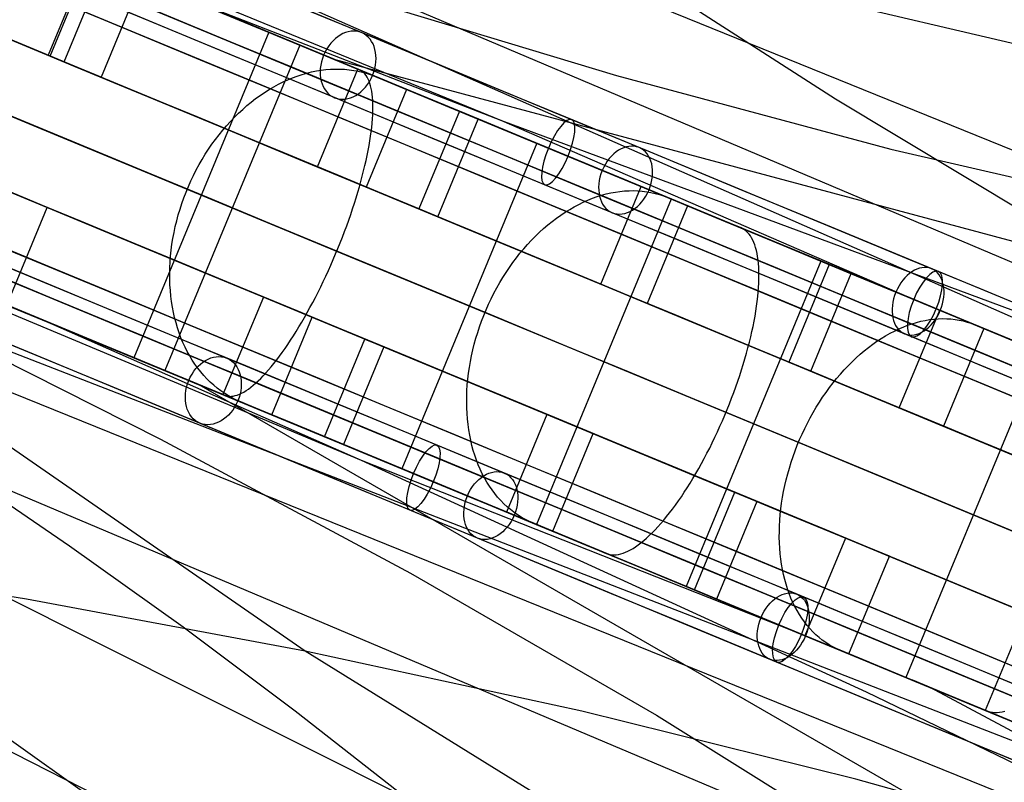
# Model space of a CAD drawing. Extents: x -3378 to 3007, y -425 to 173.
# Tile 257 of 396: x 518 to 602, y -105 to -40. Entities that reach past the tile are written whole.
import ezdxf

# ---------------------------------------------------------------- set-up
doc = ezdxf.new("R2010")
doc.units = 0
doc.layers.add('PREDEFINITO', color=7, linetype='CONTINUOUS')

msp = doc.modelspace()

# ---------------------------------------------------------------- linework, layer by layer
at = {"layer": 'PREDEFINITO'}
for p, q in [((378.173, 25.605, 2294.478), (559.08, -48.629, 2751.302)), ((366.694, -2.108, 2294.478), (547.106, -77.536, 2751.302)), ((489.019, -12.601, 2309.743), (649.218, -80.458, 2712.141)), ((535.018, -23.712, 2289.64), (615.799, -56.51, 2492.788)), ((522.874, -30.262, 2531.204), (676.659, -98.03, 2909.972)), ((654.647, -54.308, 1755.612), (567.224, -33.754, 1559.869)), ((587.508, -46.796, 1550.276), (567.224, -33.754, 1559.869)), ((523.901, -34.755, 1392.77), (520.457, -43.07, 1392.77)), ((520.629, -43.141, 2763.39), (524.073, -34.827, 2763.39)), ((521.817, -43.634, 1386.953), (525.261, -35.319, 1386.953)), ((528.407, -36.622, 2759.647), (524.962, -44.936, 2759.647)), ((541.586, -42.078, 1398.886), (527.117, -36.087, 1394.66)), ((531.334, -37.838, 2764.504), (559.08, -48.629, 2751.302)), ((532.067, -38.138, 2764.57), (539.24, -41.109, 2758.268)), ((545.746, -37.8, 2521.302), (568.868, -44.776, 2511.617)), ((534.83, -39.287, 2769.144), (544.421, -43.26, 2781.493)), ((539.24, -41.109, 2758.268), (527.759, -68.825, 2758.268)), ((541.883, -42.204, 1408.371), (530.402, -69.92, 1408.371)), ((555.966, -48.033, 1403.451), (541.586, -42.078, 1398.886)), ((544.425, -43.256, 1398.758), (541.883, -42.204, 1408.371)), ((520.457, -43.07, 1392.77), (521.817, -43.634, 1386.953)), ((524.962, -44.936, 2759.647), (520.629, -43.141, 2763.39)), ((544.421, -43.26, 2781.493), (554.261, -47.335, 2793.62)), ((693.364, -83.293, 1736.282), (544.814, -43.415, 1399.878)), ((542.896, -44.483, 2805.195), (543.302, -44.4, 2804.885)), ((543.302, -44.4, 2804.885), (543.708, -44.333, 2804.57)), ((543.382, -52.566, 2792.692), (546.826, -44.251, 2792.692)), ((543.708, -44.333, 2804.57), (544.112, -44.284, 2804.25)), ((544.112, -44.284, 2804.25), (544.515, -44.252, 2803.926)), ((544.515, -44.252, 2803.926), (544.915, -44.237, 2803.598)), ((544.915, -44.237, 2803.598), (545.313, -44.24, 2803.266)), ((545.313, -44.24, 2803.266), (545.707, -44.259, 2802.931)), ((545.707, -44.259, 2802.931), (546.097, -44.296, 2802.593)), ((546.967, -44.31, 1389.143), (545.95, -43.888, 1392.989)), ((546.097, -44.296, 2802.593), (546.484, -44.351, 2802.252)), ((546.484, -44.351, 2802.252), (546.865, -44.422, 2801.91)), ((546.865, -44.422, 2801.91), (547.242, -44.51, 2801.566)), ((547.095, -44.372, 1388.646), (546.967, -44.31, 1389.143)), ((547.216, -44.451, 1388.149), (547.095, -44.372, 1388.646)), ((540.466, -45.336, 2806.924), (540.868, -45.153, 2806.653)), ((540.868, -45.153, 2806.653), (541.271, -44.986, 2806.375)), ((541.271, -44.986, 2806.375), (541.676, -44.835, 2806.089)), ((541.676, -44.835, 2806.089), (542.082, -44.701, 2805.797)), ((542.082, -44.701, 2805.797), (542.489, -44.583, 2805.499)), ((542.489, -44.583, 2805.499), (542.896, -44.483, 2805.195)), ((547.33, -44.547, 1387.653), (547.216, -44.451, 1388.149)), ((547.242, -44.51, 2801.566), (547.613, -44.616, 2801.22)), ((547.437, -44.659, 1387.158), (547.33, -44.547, 1387.653)), ((547.536, -44.787, 1386.667), (547.437, -44.659, 1387.158)), ((547.628, -44.931, 1386.178), (547.536, -44.787, 1386.667)), ((547.613, -44.616, 2801.22), (547.978, -44.738, 2800.874)), ((547.713, -45.09, 1385.692), (547.628, -44.931, 1386.178)), ((547.789, -45.265, 1385.211), (547.713, -45.09, 1385.692)), ((547.858, -45.456, 1384.735), (547.789, -45.265, 1385.211)), ((547.978, -44.738, 2800.874), (548.337, -44.877, 2800.527)), ((548.337, -44.877, 2800.527), (551.082, -46.014, 2797.849)), ((568.868, -44.776, 2511.617), (592.223, -51.049, 2502.136)), ((538.891, -46.226, 2807.929), (539.28, -45.98, 2807.69)), ((539.28, -45.98, 2807.69), (539.672, -45.75, 2807.443)), ((539.672, -45.75, 2807.443), (540.068, -45.535, 2807.187)), ((540.068, -45.535, 2807.187), (540.466, -45.336, 2806.924)), ((550.978, -45.971, 2788.715), (547.534, -54.286, 2788.715)), ((547.919, -45.662, 1384.263), (547.858, -45.456, 1384.735)), ((547.971, -45.882, 1383.798), (547.919, -45.662, 1384.263)), ((548.016, -46.118, 1383.339), (547.971, -45.882, 1383.798)), ((548.053, -46.367, 1382.886), (548.016, -46.118, 1383.339)), ((542.347, -93.813, 1559.869), (474.177, -46.633, 1384.539)), ((537.754, -47.051, 2808.591), (538.128, -46.761, 2808.38)), ((538.128, -46.761, 2808.38), (538.507, -46.486, 2808.159)), ((538.507, -46.486, 2808.159), (538.891, -46.226, 2807.929)), ((548.081, -46.631, 1382.442), (548.053, -46.367, 1382.886)), ((548.102, -46.908, 1382.005), (548.081, -46.631, 1382.442)), ((548.114, -47.199, 1381.577), (548.102, -46.908, 1382.005)), ((608.108, -59.203, 1540.744), (587.508, -46.796, 1550.276)), ((536.669, -48.001, 2809.167), (537.025, -47.671, 2808.985)), ((537.025, -47.671, 2808.985), (537.386, -47.354, 2808.793)), ((537.386, -47.354, 2808.793), (537.754, -47.051, 2808.591)), ((548.118, -47.503, 1381.157), (548.114, -47.199, 1381.577)), ((548.114, -47.82, 1380.748), (548.118, -47.503, 1381.157)), ((554.261, -47.335, 2793.62), (564.341, -51.509, 2805.513)), ((555.199, -47.72, 2793.831), (562.061, -50.562, 2787.136)), ((535.981, -48.699, 2809.5), (536.321, -48.344, 2809.339)), ((536.321, -48.344, 2809.339), (536.669, -48.001, 2809.167)), ((548.052, -48.842, 1379.581), (548.081, -48.49, 1379.959)), ((548.081, -48.49, 1379.959), (548.101, -48.149, 1380.348)), ((548.101, -48.149, 1380.348), (548.114, -47.82, 1380.748)), ((555.478, -47.835, 1402.291), (552.034, -56.15, 1402.291)), ((553.648, -56.819, 1396.55), (557.092, -48.504, 1396.55)), ((570.253, -53.951, 1408.356), (555.966, -48.033, 1403.451)), ((559.08, -48.629, 2751.302), (595.116, -64.25, 2838.86)), ((559.08, -48.629, 2751.302), (603.445, -65.086, 2731.239)), ((535.008, -49.835, 2809.918), (535.324, -49.445, 2809.79)), ((535.324, -49.445, 2809.79), (535.648, -49.066, 2809.65)), ((535.648, -49.066, 2809.65), (535.981, -48.699, 2809.5)), ((547.97, -49.58, 1378.859), (548.015, -49.206, 1379.214)), ((548.015, -49.206, 1379.214), (548.052, -48.842, 1379.581)), ((534.404, -50.645, 2810.142), (534.701, -50.235, 2810.036)), ((534.701, -50.235, 2810.036), (535.008, -49.835, 2809.918)), ((547.856, -50.359, 1378.186), (547.917, -49.964, 1378.516)), ((547.917, -49.964, 1378.516), (547.97, -49.58, 1378.859)), ((533.839, -51.495, 2810.319), (534.116, -51.066, 2810.236)), ((534.116, -51.066, 2810.236), (534.404, -50.645, 2810.142)), ((547.71, -51.175, 1377.565), (547.787, -50.762, 1377.869)), ((547.787, -50.762, 1377.869), (547.856, -50.359, 1378.186)), ((562.061, -50.562, 2787.136), (550.581, -78.278, 2787.136)), ((592.223, -51.049, 2502.136), (615.799, -56.51, 2492.788)), ((533.316, -52.379, 2810.45), (533.572, -51.933, 2810.39)), ((533.572, -51.933, 2810.39), (533.839, -51.495, 2810.319)), ((547.533, -52.024, 1377), (547.626, -51.595, 1377.275)), ((547.626, -51.595, 1377.275), (547.71, -51.175, 1377.565)), ((564.341, -51.509, 2805.513), (574.656, -55.78, 2817.165)), ((533.07, -52.832, 2810.498), (533.316, -52.379, 2810.45)), ((547.534, -54.286, 2788.715), (543.382, -52.566, 2792.692)), ((547.327, -52.902, 1376.492), (547.434, -52.46, 1376.738)), ((547.434, -52.46, 1376.738), (547.533, -52.024, 1377)), ((472.089, -53.472, 2309.743), (633.35, -118.767, 2712.141)), ((532.614, -53.76, 2810.557), (532.837, -53.293, 2810.533)), ((532.837, -53.293, 2810.533), (533.07, -52.832, 2810.498)), ((547.091, -53.806, 1376.045), (547.213, -53.351, 1376.261)), ((547.213, -53.351, 1376.261), (547.327, -52.902, 1376.492)), ((520.37, -56.023, 2759.647), (516.037, -54.228, 2763.39)), ((532.206, -54.711, 2810.569), (532.404, -54.233, 2810.569)), ((532.404, -54.233, 2810.569), (532.614, -53.76, 2810.557)), ((546.827, -54.73, 1375.66), (546.963, -54.266, 1375.844)), ((546.963, -54.266, 1375.844), (547.091, -53.806, 1376.045)), ((567.515, -62.562, 2820.734), (570.959, -54.247, 2820.734)), ((584.437, -59.828, 1413.596), (570.253, -53.951, 1408.356)), ((531.847, -55.682, 2810.533), (532.02, -55.195, 2810.557)), ((532.02, -55.195, 2810.557), (532.206, -54.711, 2810.569)), ((546.537, -55.671, 1375.339), (546.686, -55.199, 1375.491)), ((546.686, -55.199, 1375.491), (546.827, -54.73, 1375.66)), ((573.52, -55.308, 1419.083), (562.039, -83.025, 1419.083)), ((566.419, -55.402, 2835.041), (566.81, -55.246, 2834.74)), ((566.81, -55.246, 2834.74), (567.202, -55.106, 2834.432)), ((567.202, -55.106, 2834.432), (567.594, -54.982, 2834.117)), ((567.594, -54.982, 2834.117), (567.986, -54.876, 2833.795)), ((567.986, -54.876, 2833.795), (568.377, -54.786, 2833.468)), ((568.377, -54.786, 2833.468), (568.767, -54.713, 2833.136)), ((568.767, -54.713, 2833.136), (569.156, -54.657, 2832.798)), ((569.156, -54.657, 2832.798), (569.543, -54.619, 2832.456)), ((569.543, -54.619, 2832.456), (569.927, -54.597, 2832.109)), ((569.927, -54.597, 2832.109), (570.308, -54.593, 2831.759)), ((570.308, -54.593, 2831.759), (570.685, -54.606, 2831.405)), ((570.685, -54.606, 2831.405), (571.059, -54.636, 2831.048)), ((571.059, -54.636, 2831.048), (571.429, -54.683, 2830.688)), ((571.429, -54.683, 2830.688), (571.794, -54.748, 2830.326)), ((571.794, -54.748, 2830.326), (572.154, -54.829, 2829.963)), ((572.154, -54.829, 2829.963), (572.508, -54.928, 2829.598)), ((572.508, -54.928, 2829.598), (572.856, -55.043, 2829.232)), ((572.856, -55.043, 2829.232), (573.197, -55.175, 2828.866)), ((573.197, -55.175, 2828.866), (575.811, -56.257, 2826.038)), ((576.492, -56.539, 1409.616), (573.52, -55.308, 1419.083)), ((516.926, -64.338, 2759.647), (520.37, -56.023, 2759.647)), ((531.539, -56.667, 2810.45), (531.687, -56.173, 2810.498)), ((531.687, -56.173, 2810.498), (531.847, -55.682, 2810.533)), ((546.221, -56.624, 1375.084), (546.382, -56.146, 1375.203)), ((546.382, -56.146, 1375.203), (546.537, -55.671, 1375.339)), ((552.034, -56.15, 1402.291), (553.648, -56.819, 1396.55)), ((564.872, -56.188, 2836.17), (565.256, -55.968, 2835.9)), ((565.256, -55.968, 2835.9), (565.642, -55.764, 2835.622)), ((565.642, -55.764, 2835.622), (566.03, -55.575, 2835.335)), ((566.03, -55.575, 2835.335), (566.419, -55.402, 2835.041)), ((574.918, -55.887, 2816.533), (571.473, -64.202, 2816.533)), ((574.656, -55.78, 2817.165), (585.202, -60.145, 2828.572)), ((531.405, -57.164, 2810.39), (531.539, -56.667, 2810.45)), ((546.055, -57.103, 1374.982), (546.221, -56.624, 1375.084)), ((563.375, -57.219, 2837.159), (563.743, -56.939, 2836.926)), ((563.743, -56.939, 2836.926), (564.116, -56.674, 2836.683)), ((564.116, -56.674, 2836.683), (564.492, -56.424, 2836.431)), ((564.492, -56.424, 2836.431), (564.872, -56.188, 2836.17)), ((531.177, -58.162, 2810.236), (531.284, -57.662, 2810.319)), ((531.284, -57.662, 2810.319), (531.405, -57.164, 2810.39)), ((545.704, -58.065, 1374.828), (545.882, -57.584, 1374.896)), ((545.882, -57.584, 1374.896), (546.055, -57.103, 1374.982)), ((562.301, -58.141, 2837.798), (562.653, -57.82, 2837.595)), ((562.653, -57.82, 2837.595), (563.011, -57.513, 2837.382)), ((563.011, -57.513, 2837.382), (563.375, -57.219, 2837.159)), ((579.465, -57.771, 1400.147), (578.276, -57.278, 1403.934)), ((579.616, -57.843, 1399.656), (579.465, -57.771, 1400.147)), ((579.759, -57.931, 1399.167), (579.616, -57.843, 1399.656)), ((531.003, -59.163, 2810.036), (531.083, -58.662, 2810.142)), ((531.083, -58.662, 2810.142), (531.177, -58.162, 2810.236)), ((545.332, -59.028, 1374.742), (545.52, -58.547, 1374.776)), ((545.52, -58.547, 1374.776), (545.704, -58.065, 1374.828)), ((561.615, -58.821, 2838.172), (561.955, -58.474, 2837.99)), ((561.955, -58.474, 2837.99), (562.301, -58.141, 2837.798)), ((579.731, -57.881, 2821.795), (586.263, -60.587, 2814.724)), ((579.895, -58.036, 1398.678), (579.759, -57.931, 1399.167)), ((580.024, -58.157, 1398.192), (579.895, -58.036, 1398.678)), ((580.146, -58.294, 1397.707), (580.024, -58.157, 1398.192)), ((580.259, -58.447, 1397.226), (580.146, -58.294, 1397.707)), ((580.365, -58.615, 1396.748), (580.259, -58.447, 1397.226)), ((580.463, -58.8, 1396.274), (580.365, -58.615, 1396.748)), ((530.937, -59.663, 2809.918), (531.003, -59.163, 2810.036)), ((544.94, -59.986, 1374.725), (545.138, -59.508, 1374.725)), ((545.138, -59.508, 1374.725), (545.332, -59.028, 1374.742)), ((560.957, -59.549, 2838.501), (561.283, -59.179, 2838.342)), ((561.283, -59.179, 2838.342), (561.615, -58.821, 2838.172)), ((580.553, -58.999, 1395.805), (580.463, -58.8, 1396.274)), ((580.635, -59.213, 1395.34), (580.553, -58.999, 1395.805)), ((580.709, -59.443, 1394.882), (580.635, -59.213, 1395.34)), ((580.774, -59.686, 1394.43), (580.709, -59.443, 1394.882)), ((530.846, -60.659, 2809.65), (530.885, -60.162, 2809.79)), ((530.885, -60.162, 2809.79), (530.937, -59.663, 2809.918)), ((544.738, -60.462, 1374.742), (544.94, -59.986, 1374.725)), ((560.029, -60.726, 2838.908), (560.33, -60.323, 2838.784)), ((560.33, -60.323, 2838.784), (560.64, -59.931, 2838.648)), ((560.64, -59.931, 2838.648), (560.957, -59.549, 2838.501)), ((580.831, -59.944, 1393.985), (580.774, -59.686, 1394.43)), ((580.88, -60.216, 1393.547), (580.831, -59.944, 1393.985)), ((580.92, -60.502, 1393.116), (580.88, -60.216, 1393.547)), ((598.509, -65.658, 1419.168), (584.437, -59.828, 1413.596)), ((585.202, -60.145, 2828.572), (595.98, -64.608, 2839.737)), ((530.811, -61.646, 2809.339), (530.822, -61.154, 2809.5)), ((530.822, -61.154, 2809.5), (530.846, -60.659, 2809.65)), ((544.32, -61.406, 1374.828), (544.531, -60.936, 1374.776)), ((544.531, -60.936, 1374.776), (544.738, -60.462, 1374.742)), ((559.454, -61.561, 2839.119), (559.737, -61.139, 2839.02)), ((559.737, -61.139, 2839.02), (560.029, -60.726, 2838.908)), ((586.263, -60.587, 2814.724), (574.782, -88.303, 2814.724)), ((580.951, -60.801, 1392.695), (580.92, -60.502, 1393.116)), ((580.974, -61.112, 1392.282), (580.951, -60.801, 1392.695)), ((580.988, -61.437, 1391.878), (580.974, -61.112, 1392.282)), ((586.979, -60.883, 1413.575), (583.535, -69.198, 1413.575)), ((530.815, -62.134, 2809.167), (530.811, -61.646, 2809.339)), ((543.888, -62.334, 1374.982), (544.106, -61.872, 1374.896)), ((544.106, -61.872, 1374.896), (544.32, -61.406, 1374.828)), ((558.917, -62.431, 2839.282), (559.181, -61.992, 2839.207)), ((559.181, -61.992, 2839.207), (559.454, -61.561, 2839.119)), ((580.993, -61.773, 1391.485), (580.988, -61.437, 1391.878)), ((580.99, -62.121, 1391.101), (580.993, -61.773, 1391.485)), ((585.403, -69.972, 1407.925), (588.847, -61.657, 1407.925)), ((530.833, -62.619, 2808.985), (530.815, -62.134, 2809.167)), ((530.865, -63.099, 2808.793), (530.833, -62.619, 2808.985)), ((543.443, -63.243, 1375.203), (543.667, -62.791, 1375.084)), ((543.667, -62.791, 1375.084), (543.888, -62.334, 1374.982)), ((558.421, -63.333, 2839.396), (558.664, -62.878, 2839.345)), ((558.664, -62.878, 2839.345), (558.917, -62.431, 2839.282)), ((571.473, -64.202, 2816.533), (567.515, -62.562, 2820.734)), ((580.929, -63.232, 1390.018), (580.958, -62.851, 1390.367)), ((580.958, -62.851, 1390.367), (580.978, -62.481, 1390.729)), ((580.978, -62.481, 1390.729), (580.99, -62.121, 1391.101)), ((514.012, -63.128, 2756.574), (523.353, -66.995, 2769.144)), ((530.91, -63.573, 2808.591), (530.865, -63.099, 2808.793)), ((530.97, -64.042, 2808.38), (530.91, -63.573, 2808.591)), ((538.79, -63.653, 2792.692), (535.346, -71.968, 2792.692)), ((542.942, -65.372, 2788.715), (538.79, -63.653, 2792.692)), ((542.987, -64.127, 1375.491), (543.216, -63.688, 1375.339)), ((543.216, -63.688, 1375.339), (543.443, -63.243, 1375.203)), ((558.189, -63.794, 2839.433), (558.421, -63.333, 2839.396)), ((580.845, -64.023, 1389.355), (580.891, -63.623, 1389.68)), ((580.891, -63.623, 1389.68), (580.929, -63.232, 1390.018)), ((530.104, -69.799, 1398.886), (515.637, -63.804, 1394.66)), ((531.044, -64.505, 2808.159), (530.97, -64.042, 2808.38)), ((531.131, -64.961, 2807.929), (531.044, -64.505, 2808.159)), ((542.524, -64.983, 1375.844), (542.756, -64.559, 1375.66)), ((542.756, -64.559, 1375.66), (542.987, -64.127, 1375.491)), ((557.758, -64.735, 2839.471), (557.968, -64.262, 2839.459)), ((557.968, -64.262, 2839.459), (558.189, -63.794, 2839.433)), ((580.727, -64.85, 1388.744), (580.79, -64.432, 1389.043)), ((580.79, -64.432, 1389.043), (580.845, -64.023, 1389.355)), ((508.517, -64.923, 2531.204), (665.179, -125.746, 2909.972)), ((508.517, -64.923, 2531.204), (530.02, -75.765, 2521.302)), ((531.232, -65.409, 2807.69), (531.131, -64.961, 2807.929)), ((539.497, -73.687, 2788.715), (542.942, -65.372, 2788.715)), ((542.054, -65.806, 1376.261), (542.289, -65.399, 1376.045)), ((542.289, -65.399, 1376.045), (542.524, -64.983, 1375.844)), ((557.374, -65.697, 2839.459), (557.56, -65.214, 2839.471)), ((557.56, -65.214, 2839.471), (557.758, -64.735, 2839.471)), ((580.575, -65.71, 1388.187), (580.655, -65.277, 1388.458)), ((580.655, -65.277, 1388.458), (580.727, -64.85, 1388.744)), ((592.94, -73.094, 2847.41), (596.384, -64.779, 2847.41)), ((595.98, -64.608, 2839.737), (606.979, -69.163, 2850.646)), ((519.856, -65.547, 2764.504), (547.106, -77.536, 2751.302)), ((527.759, -68.825, 2758.268), (520.587, -65.854, 2764.57)), ((531.346, -65.849, 2807.443), (531.232, -65.409, 2807.69)), ((531.474, -66.281, 2807.187), (531.346, -65.849, 2807.443)), ((541.58, -66.593, 1376.738), (541.817, -66.204, 1376.492)), ((541.817, -66.204, 1376.492), (542.054, -65.806, 1376.261)), ((557.037, -66.674, 2839.396), (557.2, -66.183, 2839.433)), ((557.2, -66.183, 2839.433), (557.374, -65.697, 2839.459)), ((580.392, -66.598, 1387.687), (580.488, -66.151, 1387.93)), ((580.488, -66.151, 1387.93), (580.575, -65.71, 1388.187)), ((592.901, -66.371, 2862.258), (593.277, -66.209, 2861.942)), ((593.277, -66.209, 2861.942), (593.654, -66.062, 2861.618)), ((593.654, -66.062, 2861.618), (594.03, -65.933, 2861.287)), ((594.03, -65.933, 2861.287), (594.407, -65.819, 2860.95)), ((594.407, -65.819, 2860.95), (594.782, -65.723, 2860.606)), ((594.782, -65.723, 2860.606), (595.156, -65.643, 2860.257)), ((595.156, -65.643, 2860.257), (595.528, -65.581, 2859.902)), ((595.528, -65.581, 2859.902), (595.897, -65.535, 2859.542)), ((595.897, -65.535, 2859.542), (596.264, -65.507, 2859.178)), ((596.264, -65.507, 2859.178), (596.628, -65.495, 2858.81)), ((596.628, -65.495, 2858.81), (596.989, -65.501, 2858.438)), ((596.989, -65.501, 2858.438), (597.345, -65.524, 2858.063)), ((597.345, -65.524, 2858.063), (597.697, -65.564, 2857.686)), ((597.697, -65.564, 2857.686), (598.044, -65.621, 2857.306)), ((598.044, -65.621, 2857.306), (598.386, -65.695, 2856.924)), ((598.386, -65.695, 2856.924), (598.722, -65.786, 2856.541)), ((612.465, -71.441, 1425.07), (598.509, -65.658, 1419.168)), ((598.722, -65.786, 2856.541), (599.053, -65.894, 2856.157)), ((599.053, -65.894, 2856.157), (599.376, -66.018, 2855.772)), ((599.376, -66.018, 2855.772), (601.851, -67.043, 2852.801)), ((523.353, -66.995, 2769.144), (532.944, -70.967, 2781.493)), ((531.616, -66.704, 2806.924), (531.474, -66.281, 2807.187)), ((531.77, -67.117, 2806.653), (531.616, -66.704, 2806.924)), ((541.104, -67.34, 1377.275), (541.342, -66.972, 1377)), ((541.342, -66.972, 1377), (541.58, -66.593, 1376.738)), ((556.888, -67.167, 2839.345), (557.037, -66.674, 2839.396)), ((580.176, -67.51, 1387.246), (580.288, -67.051, 1387.459)), ((580.288, -67.051, 1387.459), (580.392, -66.598, 1387.687)), ((591.409, -67.18, 2863.443), (591.779, -66.955, 2863.16)), ((591.779, -66.955, 2863.16), (592.152, -66.744, 2862.868)), ((592.152, -66.744, 2862.868), (592.526, -66.55, 2862.567)), ((592.526, -66.55, 2862.567), (592.901, -66.371, 2862.258)), ((600.14, -66.335, 2842.996), (596.696, -74.649, 2842.996)), ((473.873, -67.626, 2065.648), (550.887, -106.26, 2269.753)), ((531.937, -67.521, 2806.375), (531.77, -67.117, 2806.653)), ((532.117, -67.913, 2806.089), (531.937, -67.521, 2806.375)), ((532.309, -68.295, 2805.797), (532.117, -67.913, 2806.089)), ((540.629, -68.043, 1377.869), (540.866, -67.697, 1377.565)), ((540.866, -67.697, 1377.565), (541.104, -67.34, 1377.275)), ((543.997, -75.551, 1402.291), (547.441, -67.236, 1402.291)), ((549.056, -67.905, 1396.55), (545.612, -76.22, 1396.55)), ((547.441, -67.236, 1402.291), (549.056, -67.905, 1396.55)), ((556.626, -68.159, 2839.207), (556.751, -67.662, 2839.282)), ((556.751, -67.662, 2839.282), (556.888, -67.167, 2839.345)), ((580.056, -67.974, 1387.049), (580.176, -67.51, 1387.246)), ((590.317, -67.947, 2864.238), (590.678, -67.677, 2863.983)), ((590.678, -67.677, 2863.983), (591.042, -67.421, 2863.718)), ((591.042, -67.421, 2863.718), (591.409, -67.18, 2863.443)), ((532.514, -68.666, 2805.499), (532.309, -68.295, 2805.797)), ((532.73, -69.025, 2805.195), (532.514, -68.666, 2805.499)), ((539.922, -69.008, 1378.859), (540.157, -68.699, 1378.516)), ((540.157, -68.699, 1378.516), (540.392, -68.377, 1378.186)), ((540.392, -68.377, 1378.186), (540.629, -68.043, 1377.869)), ((556.416, -69.156, 2839.02), (556.515, -68.657, 2839.119)), ((556.515, -68.657, 2839.119), (556.626, -68.159, 2839.207)), ((579.795, -68.913, 1386.701), (579.929, -68.442, 1386.867)), ((579.929, -68.442, 1386.867), (580.056, -67.974, 1387.049)), ((589.26, -68.841, 2864.941), (589.608, -68.529, 2864.717)), ((589.608, -68.529, 2864.717), (589.96, -68.231, 2864.483)), ((589.96, -68.231, 2864.483), (590.317, -67.947, 2864.238)), ((604.992, -68.344, 1431.605), (593.511, -96.061, 1431.605)), ((532.959, -69.371, 2804.885), (532.73, -69.025, 2805.195)), ((533.199, -69.705, 2804.57), (532.959, -69.371, 2804.885)), ((539.23, -69.858, 1379.959), (539.459, -69.588, 1379.581)), ((539.459, -69.588, 1379.581), (539.69, -69.305, 1379.214)), ((539.69, -69.305, 1379.214), (539.922, -69.008, 1378.859)), ((556.331, -69.654, 2838.908), (556.416, -69.156, 2839.02)), ((579.505, -69.866, 1386.418), (579.653, -69.388, 1386.551)), ((579.653, -69.388, 1386.551), (579.795, -68.913, 1386.701)), ((583.535, -69.198, 1413.575), (585.403, -69.972, 1407.925)), ((588.25, -69.853, 2865.546), (588.581, -69.503, 2865.356)), ((588.581, -69.503, 2865.356), (588.918, -69.166, 2865.154)), ((588.918, -69.166, 2865.154), (589.26, -68.841, 2864.941)), ((544.483, -75.756, 1403.451), (530.104, -69.799, 1398.886)), ((530.402, -69.92, 1408.371), (532.944, -70.973, 1398.758)), ((533.45, -70.026, 2804.25), (533.199, -69.705, 2804.57)), ((533.712, -70.333, 2803.926), (533.45, -70.026, 2804.25)), ((533.984, -70.626, 2803.598), (533.712, -70.333, 2803.926)), ((538.559, -70.582, 1381.157), (538.779, -70.355, 1380.748)), ((538.779, -70.355, 1380.748), (539.003, -70.113, 1380.348)), ((539.003, -70.113, 1380.348), (539.23, -69.858, 1379.959)), ((556.201, -70.648, 2838.648), (556.259, -70.152, 2838.784)), ((556.259, -70.152, 2838.784), (556.331, -69.654, 2838.908)), ((579.187, -70.827, 1386.2), (579.349, -70.346, 1386.3)), ((579.349, -70.346, 1386.3), (579.505, -69.866, 1386.418)), ((587.609, -70.589, 2865.892), (587.926, -70.215, 2865.725)), ((587.926, -70.215, 2865.725), (588.25, -69.853, 2865.546)), ((532.944, -70.967, 2781.493), (542.783, -75.044, 2793.62)), ((666.571, -147.979, 1736.282), (533.331, -71.136, 1399.878)), ((534.267, -70.906, 2803.266), (533.984, -70.626, 2803.598)), ((534.56, -71.17, 2802.931), (534.267, -70.906, 2803.266)), ((534.862, -71.42, 2802.593), (534.56, -71.17, 2802.931)), ((537.709, -71.339, 1382.886), (537.916, -71.173, 1382.442)), ((537.916, -71.173, 1382.442), (538.127, -70.991, 1382.005)), ((538.127, -70.991, 1382.005), (538.341, -70.794, 1381.577)), ((538.341, -70.794, 1381.577), (538.559, -70.582, 1381.157)), ((556.124, -71.634, 2838.342), (556.155, -71.142, 2838.501)), ((556.155, -71.142, 2838.501), (556.201, -70.648, 2838.648)), ((579.018, -71.309, 1386.115), (579.187, -70.827, 1386.2)), ((586.995, -71.368, 2866.189), (587.298, -70.973, 2866.047)), ((587.298, -70.973, 2866.047), (587.609, -70.589, 2865.892)), ((611.748, -71.143, 2840.917), (600.268, -98.859, 2840.917)), ((534.469, -71.605, 1392.989), (535.486, -72.026, 1389.143)), ((535.174, -71.655, 2802.252), (534.862, -71.42, 2802.593)), ((535.494, -71.875, 2801.91), (535.174, -71.655, 2802.252)), ((535.486, -72.026, 1389.143), (535.621, -72.072, 1388.646)), ((535.823, -72.078, 2801.566), (535.494, -71.875, 2801.91)), ((535.621, -72.072, 1388.646), (535.763, -72.102, 1388.149)), ((535.763, -72.102, 1388.149), (535.911, -72.115, 1387.653)), ((536.16, -72.266, 2801.22), (535.823, -72.078, 2801.566)), ((535.911, -72.115, 1387.653), (536.066, -72.111, 1387.158)), ((536.066, -72.111, 1387.158), (536.227, -72.091, 1386.667)), ((536.227, -72.091, 1386.667), (536.393, -72.054, 1386.178)), ((536.393, -72.054, 1386.178), (536.566, -72.001, 1385.692)), ((536.566, -72.001, 1385.692), (536.744, -71.931, 1385.211)), ((536.744, -71.931, 1385.211), (536.927, -71.845, 1384.735)), ((536.927, -71.845, 1384.735), (537.115, -71.743, 1384.263)), ((537.115, -71.743, 1384.263), (537.309, -71.624, 1383.798)), ((537.309, -71.624, 1383.798), (537.507, -71.489, 1383.339)), ((537.507, -71.489, 1383.339), (537.709, -71.339, 1382.886)), ((556.105, -72.123, 2838.172), (556.124, -71.634, 2838.342)), ((578.662, -72.274, 1385.997), (578.843, -71.792, 1386.048)), ((578.843, -71.792, 1386.048), (579.018, -71.309, 1386.115)), ((586.414, -72.189, 2866.437), (586.701, -71.774, 2866.319)), ((586.701, -71.774, 2866.319), (586.995, -71.368, 2866.189)), ((536.505, -72.438, 2800.874), (536.16, -72.266, 2801.22)), ((536.856, -72.593, 2800.527), (536.505, -72.438, 2800.874)), ((539.601, -73.73, 2797.849), (536.856, -72.593, 2800.527)), ((556.101, -72.608, 2837.99), (556.105, -72.123, 2838.172)), ((556.109, -73.089, 2837.798), (556.101, -72.608, 2837.99)), ((578.282, -73.236, 1385.946), (578.475, -72.756, 1385.963)), ((578.475, -72.756, 1385.963), (578.662, -72.274, 1385.997)), ((585.867, -73.045, 2866.634), (586.136, -72.613, 2866.542)), ((586.136, -72.613, 2866.542), (586.414, -72.189, 2866.437)), ((556.132, -73.565, 2837.595), (556.109, -73.089, 2837.798)), ((556.168, -74.035, 2837.382), (556.132, -73.565, 2837.595)), ((562.922, -73.649, 2820.734), (559.478, -81.964, 2820.734)), ((566.881, -75.289, 2816.533), (562.922, -73.649, 2820.734)), ((577.881, -74.191, 1385.963), (578.084, -73.715, 1385.946)), ((578.084, -73.715, 1385.946), (578.282, -73.236, 1385.946)), ((585.357, -73.935, 2866.779), (585.607, -73.486, 2866.713)), ((585.607, -73.486, 2866.713), (585.867, -73.045, 2866.634)), ((596.696, -74.649, 2842.996), (592.94, -73.094, 2847.41)), ((556.217, -74.5, 2837.159), (556.168, -74.035, 2837.382)), ((556.279, -74.958, 2836.926), (556.217, -74.5, 2837.159)), ((577.672, -74.664, 1385.997), (577.881, -74.191, 1385.963)), ((584.886, -74.853, 2866.872), (585.116, -74.39, 2866.832)), ((585.116, -74.39, 2866.832), (585.357, -73.935, 2866.779)), ((542.783, -75.044, 2793.62), (552.863, -79.22, 2805.513)), ((550.581, -78.278, 2787.136), (543.719, -75.436, 2793.831)), ((556.355, -75.409, 2836.683), (556.279, -74.958, 2836.926)), ((556.445, -75.852, 2836.431), (556.355, -75.409, 2836.683)), ((563.437, -83.603, 2816.533), (566.881, -75.289, 2816.533)), ((577.242, -75.598, 1386.115), (577.459, -75.133, 1386.048)), ((577.459, -75.133, 1386.048), (577.672, -74.664, 1385.997)), ((584.457, -75.794, 2866.912), (584.666, -75.321, 2866.898)), ((584.666, -75.321, 2866.898), (584.886, -74.853, 2866.872)), ((530.02, -75.765, 2521.302), (551.303, -87.183, 2511.617)), ((558.77, -81.674, 1408.356), (544.483, -75.756, 1403.451)), ((556.547, -76.288, 2836.17), (556.445, -75.852, 2836.431)), ((556.662, -76.714, 2835.9), (556.547, -76.288, 2836.17)), ((576.795, -76.513, 1386.3), (577.02, -76.058, 1386.2)), ((577.02, -76.058, 1386.2), (577.242, -75.598, 1386.115)), ((584.072, -76.755, 2866.898), (584.259, -76.273, 2866.912)), ((584.259, -76.273, 2866.912), (584.457, -75.794, 2866.912)), ((556.791, -77.132, 2835.622), (556.662, -76.714, 2835.9)), ((556.932, -77.539, 2835.335), (556.791, -77.132, 2835.622)), ((576.333, -77.405, 1386.551), (576.565, -76.963, 1386.418)), ((576.565, -76.963, 1386.418), (576.795, -76.513, 1386.3)), ((583.897, -77.242, 2866.872), (584.072, -76.755, 2866.898)), ((547.106, -77.536, 2751.302), (583.633, -91.972, 2838.86)), ((547.106, -77.536, 2751.302), (590.113, -97.271, 2731.239)), ((557.085, -77.937, 2835.041), (556.932, -77.539, 2835.335)), ((557.251, -78.324, 2834.74), (557.085, -77.937, 2835.041)), ((575.858, -78.27, 1386.867), (576.097, -77.841, 1386.701)), ((576.097, -77.841, 1386.701), (576.333, -77.405, 1386.551)), ((583.58, -78.223, 2866.779), (583.733, -77.731, 2866.832)), ((583.733, -77.731, 2866.832), (583.897, -77.242, 2866.872)), ((512.472, -78.142, 2289.64), (592.785, -112.071, 2492.788)), ((512.472, -78.142, 2289.64), (522.273, -84.836, 2284.651)), ((557.429, -78.7, 2834.432), (557.251, -78.324, 2834.74)), ((557.619, -79.065, 2834.117), (557.429, -78.7, 2834.432)), ((575.374, -79.103, 1387.246), (575.617, -78.691, 1387.049)), ((575.617, -78.691, 1387.049), (575.858, -78.27, 1386.867)), ((583.312, -79.213, 2866.634), (583.44, -78.717, 2866.713)), ((583.44, -78.717, 2866.713), (583.58, -78.223, 2866.779)), ((552.863, -79.22, 2805.513), (563.176, -83.494, 2817.165)), ((557.82, -79.417, 2833.795), (557.619, -79.065, 2834.117)), ((558.034, -79.757, 2833.468), (557.82, -79.417, 2833.795)), ((574.882, -79.9, 1387.687), (575.129, -79.506, 1387.459)), ((575.129, -79.506, 1387.459), (575.374, -79.103, 1387.246)), ((583.196, -79.709, 2866.542), (583.312, -79.213, 2866.634)), ((558.258, -80.085, 2833.136), (558.034, -79.757, 2833.468)), ((558.493, -80.399, 2832.798), (558.258, -80.085, 2833.136)), ((558.739, -80.7, 2832.456), (558.493, -80.399, 2832.798)), ((574.384, -80.658, 1388.187), (574.633, -80.284, 1387.93)), ((574.633, -80.284, 1387.93), (574.882, -79.9, 1387.687)), ((575.498, -88.599, 1413.575), (578.942, -80.284, 1413.575)), ((578.942, -80.284, 1413.575), (580.811, -81.058, 1407.925)), ((583.002, -80.702, 2866.319), (583.093, -80.206, 2866.437)), ((583.093, -80.206, 2866.437), (583.196, -79.709, 2866.542)), ((558.996, -80.986, 2832.109), (558.739, -80.7, 2832.456)), ((559.262, -81.259, 2831.759), (558.996, -80.986, 2832.109)), ((559.539, -81.517, 2831.405), (559.262, -81.259, 2831.759)), ((573.883, -81.373, 1388.744), (574.134, -81.021, 1388.458)), ((574.134, -81.021, 1388.458), (574.384, -80.658, 1388.187)), ((580.811, -81.058, 1407.925), (577.366, -89.373, 1407.925)), ((582.859, -81.69, 2866.047), (582.924, -81.197, 2866.189)), ((582.924, -81.197, 2866.189), (583.002, -80.702, 2866.319)), ((572.955, -87.548, 1413.596), (558.77, -81.674, 1408.356)), ((559.824, -81.76, 2831.048), (559.539, -81.517, 2831.405)), ((560.119, -81.988, 2830.688), (559.824, -81.76, 2831.048)), ((560.423, -82.2, 2830.326), (560.119, -81.988, 2830.688)), ((573.131, -82.357, 1389.68), (573.381, -82.042, 1389.355)), ((573.381, -82.042, 1389.355), (573.632, -81.713, 1389.043)), ((573.632, -81.713, 1389.043), (573.883, -81.373, 1388.744)), ((582.807, -82.182, 2865.892), (582.859, -81.69, 2866.047)), ((560.735, -82.397, 2829.963), (560.423, -82.2, 2830.326)), ((561.054, -82.578, 2829.598), (560.735, -82.397, 2829.963)), ((561.382, -82.743, 2829.232), (561.054, -82.578, 2829.598)), ((561.717, -82.891, 2828.866), (561.382, -82.743, 2829.232)), ((564.33, -83.973, 2826.038), (561.717, -82.891, 2828.866)), ((572.385, -83.227, 1390.729), (572.632, -82.95, 1390.367)), ((572.632, -82.95, 1390.367), (572.881, -82.66, 1390.018)), ((572.881, -82.66, 1390.018), (573.131, -82.357, 1389.68)), ((582.74, -83.156, 2865.546), (582.767, -82.67, 2865.725)), ((582.767, -82.67, 2865.725), (582.807, -82.182, 2865.892)), ((562.039, -83.025, 1419.083), (565.012, -84.256, 1409.616)), ((563.176, -83.494, 2817.165), (573.72, -87.864, 2828.572)), ((571.654, -83.972, 1391.878), (571.895, -83.738, 1391.485)), ((571.895, -83.738, 1391.485), (572.139, -83.489, 1391.101)), ((572.139, -83.489, 1391.101), (572.385, -83.227, 1390.729)), ((582.726, -84.114, 2865.154), (582.727, -83.637, 2865.356)), ((582.727, -83.637, 2865.356), (582.74, -83.156, 2865.546)), ((570.714, -84.758, 1393.547), (570.944, -84.584, 1393.116)), ((570.944, -84.584, 1393.116), (571.178, -84.395, 1392.695)), ((571.178, -84.395, 1392.695), (571.414, -84.191, 1392.282)), ((571.414, -84.191, 1392.282), (571.654, -83.972, 1391.878)), ((582.739, -84.586, 2864.941), (582.726, -84.114, 2865.154)), ((582.764, -85.052, 2864.717), (582.739, -84.586, 2864.941)), ((588.348, -84.18, 2847.41), (584.904, -92.495, 2847.41)), ((592.104, -85.736, 2842.996), (588.348, -84.18, 2847.41)), ((522.273, -84.836, 2284.651), (531.943, -91.753, 2279.673)), ((566.796, -84.995, 1403.934), (567.985, -85.487, 1400.147)), ((567.985, -85.487, 1400.147), (568.142, -85.543, 1399.656)), ((569.024, -85.571, 1397.226), (569.218, -85.526, 1396.748)), ((569.218, -85.526, 1396.748), (569.418, -85.466, 1396.274)), ((569.418, -85.466, 1396.274), (569.623, -85.388, 1395.805)), ((569.623, -85.388, 1395.805), (569.832, -85.294, 1395.34)), ((569.832, -85.294, 1395.34), (570.046, -85.184, 1394.882)), ((570.046, -85.184, 1394.882), (570.265, -85.058, 1394.43)), ((570.265, -85.058, 1394.43), (570.488, -84.916, 1393.985)), ((570.488, -84.916, 1393.985), (570.714, -84.758, 1393.547)), ((582.802, -85.512, 2864.483), (582.764, -85.052, 2864.717)), ((582.854, -85.965, 2864.238), (582.802, -85.512, 2864.483)), ((532.625, -112.333, 1677.792), (495.026, -85.606, 1579.979)), ((518.615, -89.389, 1569.731), (495.026, -85.606, 1579.979)), ((568.142, -85.543, 1399.656), (568.306, -85.582, 1399.167)), ((574.782, -88.303, 2814.724), (568.25, -85.597, 2821.795)), ((568.306, -85.582, 1399.167), (568.476, -85.604, 1398.678)), ((568.476, -85.604, 1398.678), (568.653, -85.609, 1398.192)), ((568.653, -85.609, 1398.192), (568.836, -85.598, 1397.707)), ((568.836, -85.598, 1397.707), (569.024, -85.571, 1397.226)), ((582.918, -86.411, 2863.983), (582.854, -85.965, 2864.238)), ((588.659, -94.051, 2842.996), (592.104, -85.736, 2842.996)), ((551.303, -87.183, 2511.617), (572.253, -99.261, 2502.136)), ((582.994, -86.85, 2863.718), (582.918, -86.411, 2863.983)), ((583.084, -87.28, 2863.443), (582.994, -86.85, 2863.718)), ((587.028, -93.376, 1419.168), (572.955, -87.548, 1413.596)), ((573.72, -87.864, 2828.572), (584.497, -92.33, 2839.737)), ((583.186, -87.701, 2863.16), (583.084, -87.28, 2863.443)), ((583.301, -88.112, 2862.868), (583.186, -87.701, 2863.16)), ((583.428, -88.515, 2862.567), (583.301, -88.112, 2862.868)), ((583.567, -88.906, 2862.258), (583.428, -88.515, 2862.567)), ((542.347, -93.813, 1559.869), (518.615, -89.389, 1569.731)), ((583.718, -89.287, 2861.942), (583.567, -88.906, 2862.258)), ((583.881, -89.657, 2861.618), (583.718, -89.287, 2861.942)), ((584.055, -90.015, 2861.287), (583.881, -89.657, 2861.618)), ((584.241, -90.361, 2860.95), (584.055, -90.015, 2861.287)), ((584.438, -90.695, 2860.606), (584.241, -90.361, 2860.95)), ((584.646, -91.015, 2860.257), (584.438, -90.695, 2860.606)), ((584.865, -91.323, 2859.902), (584.646, -91.015, 2860.257)), ((585.094, -91.616, 2859.542), (584.865, -91.323, 2859.902)), ((531.943, -91.753, 2279.673), (541.482, -98.894, 2274.708)), ((585.334, -91.896, 2859.178), (585.094, -91.616, 2859.542)), ((585.583, -92.161, 2858.81), (585.334, -91.896, 2859.178)), ((585.842, -92.412, 2858.438), (585.583, -92.161, 2858.81)), ((584.497, -92.33, 2839.737), (595.496, -96.887, 2850.646)), ((586.11, -92.648, 2858.063), (585.842, -92.412, 2858.438)), ((586.387, -92.868, 2857.686), (586.11, -92.648, 2858.063)), ((586.673, -93.074, 2857.306), (586.387, -92.868, 2857.686)), ((586.967, -93.263, 2856.924), (586.673, -93.074, 2857.306)), ((618.697, -141.097, 1755.612), (542.347, -93.813, 1559.869)), ((565.912, -98.935, 1550.276), (542.347, -93.813, 1559.869)), ((587.269, -93.436, 2856.541), (586.967, -93.263, 2856.924)), ((600.986, -99.156, 1425.07), (587.028, -93.376, 1419.168)), ((587.579, -93.594, 2856.157), (587.269, -93.436, 2856.541)), ((587.896, -93.735, 2855.772), (587.579, -93.594, 2856.157)), ((590.37, -94.76, 2852.801), (587.896, -93.735, 2855.772)), ((593.511, -96.061, 1431.605), (596.912, -97.469, 1422.308)), ((600.268, -98.859, 2840.917), (594.082, -96.297, 2848.344)), ((595.496, -96.887, 2850.646), (606.726, -101.538, 2861.31)), ((635.28, -118.118, 1521.327), (595.583, -96.918, 1422.74)), ((590.113, -97.271, 2731.239), (611.792, -107.783, 2721.552)), ((509.846, -98.619, 2045.296), (587.247, -137.838, 2250.043)), ((541.482, -98.894, 2274.708), (550.887, -106.26, 2269.753)), ((589.251, -104.727, 1540.744), (565.912, -98.935, 1550.276)), ((598.952, -98.314, 1416.729), (600.313, -98.878, 1413.01)), ((600.313, -98.878, 1413.01), (600.492, -98.942, 1412.528)), ((600.492, -98.942, 1412.528), (600.678, -98.991, 1412.047)), ((601.7, -98.981, 1409.672), (601.921, -98.929, 1409.206)), ((572.253, -99.261, 2502.136), (592.785, -112.071, 2492.788)), ((600.678, -98.991, 1412.047), (600.871, -99.022, 1411.568)), ((600.871, -99.022, 1411.568), (601.069, -99.037, 1411.09)), ((614.812, -104.882, 1431.295), (600.986, -99.156, 1425.07)), ((601.069, -99.037, 1411.09), (601.274, -99.035, 1410.614)), ((601.274, -99.035, 1410.614), (601.484, -99.016, 1410.141)), ((601.484, -99.016, 1410.141), (601.7, -98.981, 1409.672)), ((612.37, -111.141, 1531.089), (589.251, -104.727, 1540.744))]:
    msp.add_line(p, q, dxfattribs=at)
at = {"layer": 'PREDEFINITO', "extrusion": (-0.607854, 0.251781, -0.753073)}
msp.add_circle((-168.378, 1441.88, -2442.618), 3, dxfattribs=at)
at = {"layer": 'PREDEFINITO', "extrusion": (-0.880674, 0.364787, -0.30223)}
msp.add_circle((-168.378, 1173.981, -939.354), 3, dxfattribs=at)
at = {"layer": 'PREDEFINITO', "extrusion": (-0.642226, 0.266018, -0.718874)}
msp.add_circle((-168.378, 1564.391, -2404.445), 3, dxfattribs=at)
at = {"layer": 'PREDEFINITO', "extrusion": (-0.67496, 0.279577, -0.682836)}
msp.add_circle((-168.378, 1684.825, -2360.13), 3, dxfattribs=at)
at = {"layer": 'PREDEFINITO', "extrusion": (-0.866329, 0.358845, -0.347427)}
msp.add_circle((-168.378, 1126.908, -1030.106), 3, dxfattribs=at)
at = {"layer": 'PREDEFINITO', "extrusion": (0.607854, -0.251781, 0.753073)}
msp.add_circle((138.378, 1441.88, 2442.618), 3, dxfattribs=at)
at = {"layer": 'PREDEFINITO', "extrusion": (0.880674, -0.364787, 0.30223)}
msp.add_circle((138.378, 1173.981, 939.354), 3, dxfattribs=at)
at = {"layer": 'PREDEFINITO', "extrusion": (0.642226, -0.266018, 0.718874)}
msp.add_circle((138.378, 1564.391, 2404.445), 3, dxfattribs=at)
at = {"layer": 'PREDEFINITO', "extrusion": (0.67496, -0.279577, 0.682836)}
msp.add_circle((138.378, 1684.825, 2360.13), 3, dxfattribs=at)
at = {"layer": 'PREDEFINITO', "extrusion": (0.866329, -0.358845, 0.347427)}
msp.add_circle((138.378, 1126.908, 1030.106), 3, dxfattribs=at)
at = {"layer": 'PREDEFINITO', "extrusion": (-0.382683, -0.92388, 6.05269e-17)}
msp.add_arc((314.545, 2115, -163.985), 765.607, 270.328796, 359.999998, dxfattribs=at)
at = {"layer": 'PREDEFINITO', "extrusion": (-0.382683, -0.92388, -3.63162e-16)}
msp.add_arc((1084.545, 2295, -163.985), 765.607, 90.328797, 179.999997, dxfattribs=at)
at = {"layer": 'PREDEFINITO', "extrusion": (-0.382683, -0.92388, -8.92848e-16)}
msp.add_arc((314.545, 2115, -168.379), 755, 271.138407, 359.999998, dxfattribs=at)
at = {"layer": 'PREDEFINITO', "extrusion": (-0.382683, -0.92388, 7.01523e-16)}
msp.add_arc((1084.545, 2295, -168.379), 755, 91.138411, 179.999994, dxfattribs=at)
at = {"layer": 'PREDEFINITO', "extrusion": (-0.382683, -0.92388, 1.43071e-15)}
msp.add_arc((1084.545, 2296, -171.378), 747.999, 91.923078, 180.000014, dxfattribs=at)
at = {"layer": 'PREDEFINITO', "extrusion": (-0.382683, -0.92388, 1.91441e-15)}
msp.add_arc((1084.545, 2296, -168.378), 750.999, 91.923078, 180.000014, dxfattribs=at)
at = {"layer": 'PREDEFINITO', "extrusion": (-0.382683, -0.92388, 9.76014e-16)}
for centre, start, end in [((314.545, 2115, -168.379), 271.449718, 359.999998), ((1084.545, 2295, -147.379), 91.449718, 179.999999)]:
    msp.add_arc(centre, 751, start, end, dxfattribs=at)
at = {"layer": 'PREDEFINITO', "extrusion": (-0.382683, -0.92388, 4.55473e-16)}
msp.add_arc((1084.545, 2295, -168.379), 751, 91.449717, 179.999999, dxfattribs=at)
at = {"layer": 'PREDEFINITO', "extrusion": (0.382683, 0.92388, -1.1978e-15)}
msp.add_arc((-314.545, 2116, 171.378), 747.999, 179.999975, 268.076932, dxfattribs=at)
at = {"layer": 'PREDEFINITO', "extrusion": (-0.382683, -0.92388, -5.53075e-16)}
msp.add_arc((314.545, 2115, -166.379), 751, 271.449718, 359.999998, dxfattribs=at)
at = {"layer": 'PREDEFINITO', "extrusion": (-0.382683, -0.92388, -6.50676e-17)}
msp.add_arc((1084.545, 2295, -166.379), 751, 91.449718, 179.999999, dxfattribs=at)
at = {"layer": 'PREDEFINITO', "extrusion": (-0.382683, -0.92388, 6.70816e-17)}
msp.add_arc((1084.545, 2296, -168.378), 744.999, 91.923078, 180.000014, dxfattribs=at)
at = {"layer": 'PREDEFINITO', "extrusion": (0.382683, 0.92388, -5.36653e-16)}
msp.add_arc((-314.545, 2116, 168.378), 744.999, 179.999975, 268.076932, dxfattribs=at)
at = {"layer": 'PREDEFINITO', "extrusion": (0.382683, 0.92388, -5.70194e-16)}
msp.add_arc((-314.545, 2115, 168.379), 744.999, 180.000002, 268.076906, dxfattribs=at)
at = {"layer": 'PREDEFINITO', "extrusion": (0.382683, 0.92388, 1.00622e-16)}
msp.add_arc((-1084.545, 2295, 168.379), 744.999, 360, 88.076908, dxfattribs=at)
at = {"layer": 'PREDEFINITO', "extrusion": (0.382683, 0.92388, 2.64056e-16)}
msp.add_arc((-314.545, 2116, 168.378), 750.999, 179.999975, 268.076932, dxfattribs=at)
at = {"layer": 'PREDEFINITO', "extrusion": (-0.382683, -0.92388, 1.99634e-15)}
msp.add_arc((1084.545, 2296, -165.378), 747.999, 91.923078, 180.000014, dxfattribs=at)
at = {"layer": 'PREDEFINITO', "extrusion": (-0.382683, -0.92388, -9.72684e-16)}
msp.add_arc((314.545, 2115, -166.379), 744.999, 271.923096, 359.999997, dxfattribs=at)
at = {"layer": 'PREDEFINITO', "extrusion": (-0.382683, -0.92388, -6.03735e-16)}
msp.add_arc((1084.545, 2295, -166.379), 744.999, 91.923094, 180, dxfattribs=at)
at = {"layer": 'PREDEFINITO', "extrusion": (0.382683, 0.92388, -5.32357e-16)}
msp.add_arc((-314.545, 2116, 165.378), 747.999, 179.999975, 268.076932, dxfattribs=at)
at = {"layer": 'PREDEFINITO', "extrusion": (-0.382683, -0.92388, -3.55521e-16)}
msp.add_arc((314.545, 2115, -153.379), 770, 270, 0, dxfattribs=at)
at = {"layer": 'PREDEFINITO', "extrusion": (-0.382683, -0.92388, 7.11043e-16)}
msp.add_arc((1084.545, 2295, -153.379), 770, 90, 180, dxfattribs=at)
at = {"layer": 'PREDEFINITO', "extrusion": (-0.382683, -0.92388, 9.89113e-16)}
msp.add_arc((314.545, 2115, -168.379), 735, 272.729396, 0.000003, dxfattribs=at)
at = {"layer": 'PREDEFINITO', "extrusion": (-0.382683, -0.92388, -2.11953e-16)}
msp.add_arc((1084.545, 2295, -168.379), 735, 92.729402, 179.999996, dxfattribs=at)
at = {"layer": 'PREDEFINITO', "extrusion": (-0.382683, -0.92388, -5.20541e-16)}
msp.add_arc((314.545, 2115, -159.379), 751, 271.449718, 359.999998, dxfattribs=at)
at = {"layer": 'PREDEFINITO', "extrusion": (-0.382683, -0.92388, -2.6027e-16)}
msp.add_arc((1084.545, 2295, -159.379), 751, 91.449718, 179.999999, dxfattribs=at)
at = {"layer": 'PREDEFINITO', "extrusion": (-0.382683, -0.92388, -1.15611e-15)}
msp.add_arc((314.545, 2115, -159.379), 748, 271.685444, 359.999998, dxfattribs=at)
at = {"layer": 'PREDEFINITO', "extrusion": (-0.382683, -0.92388, -6.60631e-17)}
msp.add_arc((1084.545, 2295, -159.379), 748, 91.685443, 179.999999, dxfattribs=at)
at = {"layer": 'PREDEFINITO', "extrusion": (-0.382683, -0.92388, -1.14039e-15)}
msp.add_arc((314.545, 2115, -159.379), 744.999, 271.923096, 359.999997, dxfattribs=at)
at = {"layer": 'PREDEFINITO', "extrusion": (-0.382683, -0.92388, 8.3852e-16)}
msp.add_arc((1084.545, 2295, -159.379), 744.999, 91.923094, 180, dxfattribs=at)
at = {"layer": 'PREDEFINITO', "extrusion": (-0.382683, -0.92388, -1.02896e-15)}
msp.add_arc((314.545, 2115, -142.772), 765.607, 270.328796, 359.999998, dxfattribs=at)
at = {"layer": 'PREDEFINITO', "extrusion": (-0.382683, -0.92388, 1.2408e-15)}
msp.add_arc((1084.545, 2295, -142.772), 765.607, 90.328797, 179.999997, dxfattribs=at)
at = {"layer": 'PREDEFINITO', "extrusion": (-0.382683, -0.92388, 6.50676e-17)}
msp.add_arc((314.545, 2115, -147.379), 751, 271.449718, 359.999998, dxfattribs=at)
at = {"layer": 'PREDEFINITO', "extrusion": (-0.382683, -0.92388, 3.53255e-17)}
msp.add_arc((314.545, 2115, -153.379), 735, 272.729396, 0.000003, dxfattribs=at)
at = {"layer": 'PREDEFINITO', "extrusion": (-0.382683, -0.92388, -2.47278e-16)}
msp.add_arc((1084.545, 2295, -153.379), 735, 92.729402, 179.999996, dxfattribs=at)
at = {"layer": 'PREDEFINITO', "extrusion": (-0.382683, -0.92388, 2.97284e-16)}
msp.add_arc((314.545, 2115, -147.379), 748, 271.685444, 359.999998, dxfattribs=at)
at = {"layer": 'PREDEFINITO', "extrusion": (-0.382683, -0.92388, 5.28505e-16)}
msp.add_arc((1084.545, 2295, -147.379), 748, 91.685443, 179.999999, dxfattribs=at)
at = {"layer": 'PREDEFINITO', "extrusion": (-0.382683, -0.92388, -4.69571e-16)}
msp.add_arc((314.545, 2115, -147.379), 744.999, 271.923096, 359.999997, dxfattribs=at)
at = {"layer": 'PREDEFINITO', "extrusion": (-0.382683, -0.92388, -1.67704e-16)}
msp.add_arc((1084.545, 2295, -147.379), 744.999, 91.923094, 180, dxfattribs=at)
at = {"layer": 'PREDEFINITO', "extrusion": (-0.382683, -0.92388, -6.37748e-17)}
msp.add_arc((314.545, 2115, -138.379), 755, 271.138407, 359.999998, dxfattribs=at)
at = {"layer": 'PREDEFINITO', "extrusion": (-0.382683, -0.92388, -6.37748e-16)}
msp.add_arc((1084.545, 2295, -138.379), 755, 91.138411, 179.999994, dxfattribs=at)
at = {"layer": 'PREDEFINITO', "extrusion": (-0.382683, -0.92388, 4.22939e-16)}
msp.add_arc((314.545, 2115, -140.379), 751, 271.449718, 359.999998, dxfattribs=at)
at = {"layer": 'PREDEFINITO', "extrusion": (-0.382683, -0.92388, 2.27737e-16)}
msp.add_arc((1084.545, 2295, -140.379), 751, 91.449718, 179.999999, dxfattribs=at)
at = {"layer": 'PREDEFINITO', "extrusion": (-0.382683, -0.92388, 1.39744e-15)}
msp.add_arc((1084.545, 2296, -141.378), 747.999, 91.923078, 180.000014, dxfattribs=at)
at = {"layer": 'PREDEFINITO', "extrusion": (-0.382683, -0.92388, 9.76014e-17)}
msp.add_arc((314.545, 2115, -138.379), 751, 271.449718, 359.999998, dxfattribs=at)
at = {"layer": 'PREDEFINITO', "extrusion": (-0.382683, -0.92388, 1.30135e-16)}
msp.add_arc((1084.545, 2295, -138.379), 751, 91.449717, 179.999999, dxfattribs=at)
at = {"layer": 'PREDEFINITO', "extrusion": (-0.382683, -0.92388, 1.22126e-15)}
msp.add_arc((1084.545, 2296, -138.378), 750.999, 91.923078, 180.000014, dxfattribs=at)
at = {"layer": 'PREDEFINITO', "extrusion": (0.382683, 0.92388, -9.98169e-16)}
msp.add_arc((-314.545, 2116, 141.378), 747.999, 179.999975, 268.076932, dxfattribs=at)
at = {"layer": 'PREDEFINITO', "extrusion": (-0.382683, -0.92388, -2.68327e-16)}
msp.add_arc((314.545, 2115, -140.379), 744.999, 271.923096, 359.999997, dxfattribs=at)
at = {"layer": 'PREDEFINITO', "extrusion": (-0.382683, -0.92388, -3.35408e-17)}
msp.add_arc((1084.545, 2295, -140.379), 744.999, 91.923094, 180, dxfattribs=at)
at = {"layer": 'PREDEFINITO', "extrusion": (0.382683, 0.92388, 1.24101e-15)}
msp.add_arc((-314.545, 2116, 138.378), 744.999, 179.999975, 268.076932, dxfattribs=at)
at = {"layer": 'PREDEFINITO', "extrusion": (-0.382683, -0.92388, 8.72061e-16)}
msp.add_arc((1084.545, 2296, -138.378), 744.999, 91.923078, 180.000014, dxfattribs=at)
at = {"layer": 'PREDEFINITO', "extrusion": (0.382683, 0.92388, -7.71439e-16)}
msp.add_arc((-314.545, 2115, 138.379), 744.999, 180.000002, 268.076906, dxfattribs=at)
at = {"layer": 'PREDEFINITO', "extrusion": (0.382683, 0.92388, 6.70816e-16)}
msp.add_arc((-1084.545, 2295, 138.379), 744.999, 360, 88.076908, dxfattribs=at)
at = {"layer": 'PREDEFINITO', "extrusion": (0.382683, 0.92388, -7.26154e-16)}
msp.add_arc((-314.545, 2116, 138.378), 750.999, 179.999975, 268.076932, dxfattribs=at)
at = {"layer": 'PREDEFINITO', "extrusion": (-0.382683, -0.92388, 7.3199e-16)}
msp.add_arc((1084.545, 2296, -135.378), 747.999, 91.923078, 180.000014, dxfattribs=at)
at = {"layer": 'PREDEFINITO', "extrusion": (0.382683, 0.92388, -2.99451e-16)}
msp.add_arc((-314.545, 2116, 135.378), 747.999, 179.999975, 268.076932, dxfattribs=at)
at = {"layer": 'PREDEFINITO', "extrusion": (-0.382683, -0.92388, 4.23906e-16)}
msp.add_arc((314.545, 2115, -138.379), 735, 272.729396, 0.000003, dxfattribs=at)
at = {"layer": 'PREDEFINITO', "extrusion": (-0.382683, -0.92388, -3.17929e-16)}
msp.add_arc((1084.545, 2295, -138.379), 735, 92.729402, 179.999996, dxfattribs=at)

doc.saveas('drawing.dxf')
